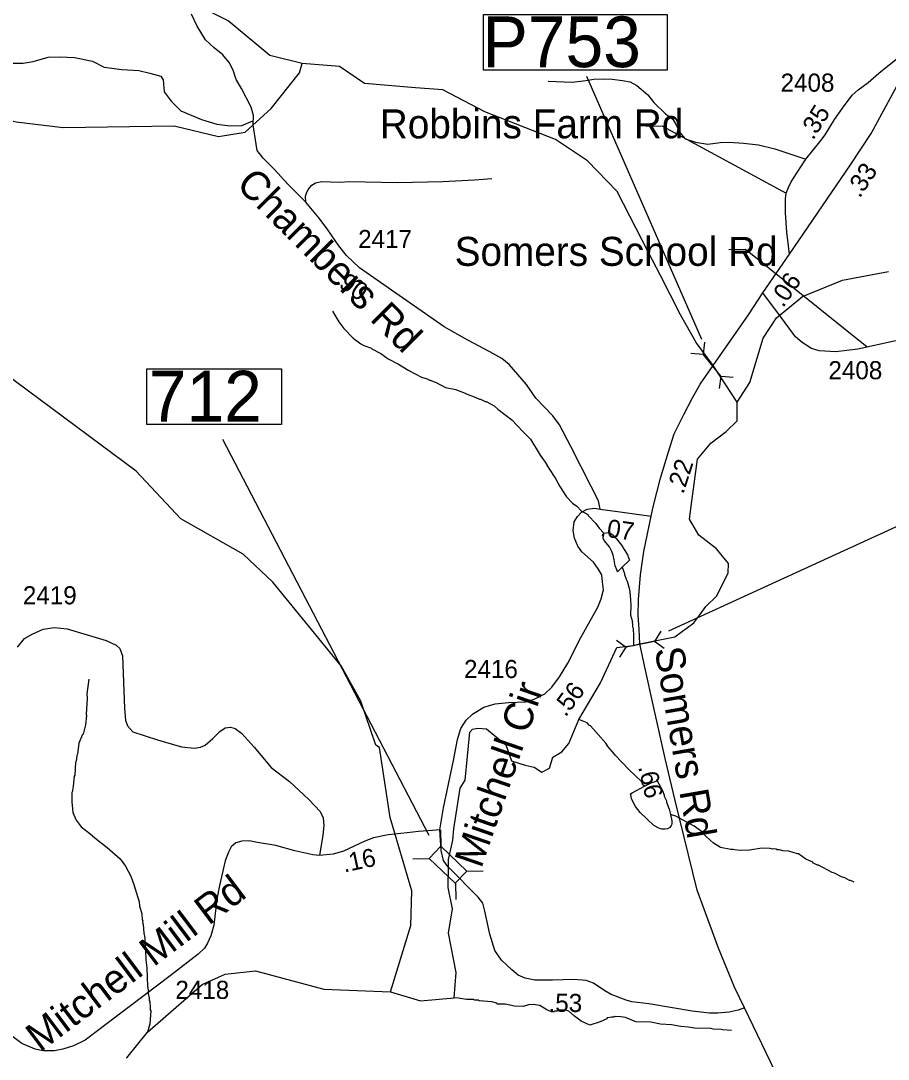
# Model space of a CAD drawing. Extents: x 1248224 to 1454986, y 825081 to 985870.
# Drawn here: x 1431876 to 1437866, y 858071 to 865238 of the extents above; entities that cross this region are included whole.
import ezdxf

# ---------------------------------------------------------------- set-up
doc = ezdxf.new("R2010")
doc.units = 0
for name, color, linetype in [('Exist Hydrographic Creek Single Shore', 7, 'Continuous'), ('Exist Hydrographic Misc Water Feature', 7, 'Continuous'), ('Exist Road Non-System Type 51', 7, 'Continuous'), ('Exist Road Secondary Mileage Hundredths English Label', 7, 'Continuous'), ('Exist Road Secondary Structure Pipe CELL', 7, 'Continuous'), ('Exist Road Secondary Structure Pipe Number Label', 7, 'Continuous'), ('Exist Road Secondary Structure Standard Bridge CELL', 7, 'Continuous'), ('Exist Road Secondary Structure Standard Bridge Number Label', 7, 'Continuous'), ('Exist Road Secondary Type 41 Attributed', 7, 'Continuous'), ('Exist Road Secondary Type 51 Attributed', 7, 'Continuous'), ('Exist Road Secondary Type 51 Label', 7, 'Continuous'), ('Exist Road Secondary Type 51 Number Label', 7, 'Continuous')]:
    doc.layers.add(name, color=color, linetype=linetype)

msp = doc.modelspace()

# ---------------------------------------------------------------- linework, layer by layer
at = {"layer": 'Exist Hydrographic Creek Single Shore'}
for points in [[(1434601.9, 864775.6), (1434250.7, 864804), (1434077.7, 864922.4), (1433819.7, 864944)], [(1436823, 862606), (1436657.9, 862859), (1436539.6, 863016.9), (1436431.5, 863208.4), (1436292.8, 863479.2), (1436211.1, 863638.8)], [(1436823, 862606), (1436911.8, 862741.3), (1437001.8, 863048.1), (1437095.7, 863187.4), (1437273.8, 863334.7), (1437550.7, 863447.4), (1437868.8, 863506.6)], [(1436510.3, 861921.6), (1436549.1, 862213.2), (1436642, 862322.7), (1436746.7, 862403.2), (1436823.7, 862477.2), (1436823, 862606)], [(1436393.2, 860987.1), (1436523.3, 861082.1), (1436564.5, 861137.6)], [(1434830.1, 859396.7), (1434829.5, 859449.7), (1434859.8, 859583.3), (1434865.9, 859662.2), (1434909.6, 859941.4), (1434945.8, 859997.7), (1434977.4, 860329.1), (1434996.8, 860348.6), (1435031.9, 860357.1), (1435092.6, 860351), (1435226.1, 860241.7), (1435264.9, 860131.3), (1435358.3, 860100.9), (1435422.6, 860087.6), (1435474.8, 860052.4), (1435528.1, 860080.3), (1435550, 860156.8), (1435613.1, 860193.2), (1435661.2, 860250), (1435730.4, 860415.8), (1435878.8, 860667.7), (1435991.6, 860913.3), (1436106.4, 860926.8), (1436151.5, 860937.6), (1436393.2, 860987.1)], [(1434857.4, 859109), (1434828.3, 859255.9), (1434830.1, 859396.7)], [(1434428.7, 858536.8), (1434635.7, 858473.5), (1434869.8, 858495), (1434883, 858670.2), (1434829.3, 858940.8), (1434857.4, 859109)], [(1432608.9, 858078.7), (1432609.7, 858081), (1432750.9, 858257.3), (1433128.7, 858586), (1433288.7, 858658.2), (1433497.7, 858680.3), (1433969.7, 858555.8), (1434428.7, 858536.8)]]:
    msp.add_lwpolyline(points, dxfattribs=at)
at = {"layer": 'Exist Hydrographic Misc Water Feature'}
for points in [[(1433819.7, 864944), (1433595.7, 864997.8), (1433308.7, 865236.6), (1433151.7, 865315.4), (1432711.7, 865416.1), (1432363.6, 865547.8), (1431931.7, 865599.3), (1431807.6, 865657.6), (1431612.6, 865914.2), (1431296.7, 865992.9), (1430868.7, 866260.9), (1430747.6, 866473.3)], [(1429415.6, 864839), (1429724.6, 864892), (1430253.7, 865055.3), (1430544.6, 865059.3), (1430819.7, 865027.4), (1430976.7, 864958.6), (1431189.7, 864770.5), (1431370.7, 864658.5), (1431843.7, 864540.7), (1432168.7, 864501.3), (1432935.7, 864512.1), (1433242.7, 864440.2), (1433426.7, 864469.3), (1433605.7, 864633.2), (1433801.7, 864878.7), (1433819.7, 864944)], [(1436211.1, 863638.8), (1435995.7, 864059.7), (1435790.8, 864270.7), (1435568.7, 864419.6), (1435080.8, 864610), (1434791.8, 864760.3), (1434601.9, 864775.6)], [(1434028.7, 863233), (1434073.1, 863160), (1434108.1, 863115.2), (1434172.6, 863047.7), (1434223.8, 863008.5), (1434245.5, 862996.1), (1434299.1, 862978.9), (1434301, 862974.1), (1434362.3, 862941.5), (1434413.4, 862904.4), (1434484.7, 862868.8), (1434555.8, 862825.2), (1434642.7, 862779.3), (1434682.4, 862766.4), (1434698.2, 862758.1), (1434706.2, 862757.9), (1434729.9, 862745.4), (1434745.8, 862741.1), (1434809.1, 862707.6), (1434880.8, 862694), (1434884.7, 862689.9), (1434944.2, 862668.6), (1434948.1, 862664.6), (1435019.5, 862638.9), (1435043.3, 862626.4), (1435051.3, 862626.2), (1435082.8, 862609.5), (1435090.8, 862609.4), (1435144.3, 862580.2), (1435169.7, 862557.6), (1435268.1, 862483.4), (1435342.3, 862403.7), (1435397.2, 862350.5), (1435462.8, 862241.1), (1435497.8, 862192.3), (1435520.8, 862151.8), (1435569.3, 862078.7), (1435598.1, 862024.1), (1435644.6, 861953), (1435686.8, 861907.7), (1435715.1, 861887.5), (1435746.4, 861854.8), (1435791.8, 861829.8), (1435793.8, 861823.8), (1435846.6, 861768.6), (1435869.8, 861736.1), (1435902.9, 861701.4)], [(1434428.7, 858536.8), (1434570.7, 858993.5), (1434575.7, 859233.1), (1434426.8, 859738.3), (1434352.8, 860222.4), (1434328.8, 860239.3), (1434225.7, 860543.4), (1434088.7, 860785.8), (1433616.7, 861363.2), (1433411.8, 861557.8), (1432982.7, 861799.5), (1432672.7, 862130.7), (1431760.7, 862809)], [(1436564.5, 861137.6), (1436606.8, 861194.7), (1436682.8, 861268.6), (1436760.8, 861427.9), (1436762.7, 861493.5), (1436680.8, 861593.7), (1436557.8, 861688), (1436493.8, 861797.7), (1436510.3, 861921.6)], [(1436029.1, 861466.1), (1436005.5, 861443.1), (1435997.7, 861435.4), (1435991.6, 861449.3), (1435980.1, 861475.6), (1435975.1, 861517.7), (1435967.7, 861549.9), (1435958.3, 861574.1), (1435941, 861606.5), (1435906, 861651.2), (1435898.3, 861667.4), (1435902.9, 861701.4)], [(1435902.9, 861701.4), (1435935.1, 861706.6), (1435951, 861700.2), (1435966.7, 861687.9), (1435990.2, 861663.4), (1436025.3, 861618.6), (1436065.8, 861551.7), (1436080.8, 861515.2), (1436029.1, 861466.1)], [(1436029.1, 861466.1), (1436045, 861424.1), (1436044.8, 861416.1), (1436056.2, 861383.9), (1436064.5, 861370.5), (1436079.2, 861312), (1436083.6, 861271), (1436088.4, 861207.2), (1436086.9, 861135.2), (1436099.9, 861090.9), (1436097.7, 861085), (1436101.4, 861070.9), (1436101.1, 861054.9), (1436104.9, 861046.8), (1436104.4, 861022.8), (1436108.2, 861014.7), (1436106.4, 860926.8)], [(1432346.8, 860694), (1432332.7, 860592.3), (1432334, 860562.3), (1432327.7, 860450.4), (1432329.5, 860442.4), (1432323.4, 860379), (1432306.7, 860314.9), (1432302.6, 860311.4), (1432277.4, 860251.5), (1432267.8, 860175.8), (1432263.6, 860167.9), (1432258.8, 860128), (1432254.6, 860120.1), (1432248.7, 860032.2), (1432244.5, 860024.3), (1432239, 859952.4), (1432234.9, 859944.5), (1432234.4, 859920.5), (1432230.2, 859912.6), (1432228.8, 859848.6), (1432235.2, 859772.9), (1432258, 859720), (1432293, 859675.2), (1432354, 859629.9), (1432387.3, 859599.1), (1432474, 859533.2), (1432562.1, 859453.2), (1432599.1, 859404.4), (1432637.6, 859335.6), (1432658, 859277.1), (1432693.8, 859158.3), (1432697.2, 859130.2), (1432711.9, 859073.9), (1432715.1, 859033.8), (1432718.9, 859025.7), (1432716.7, 859017.8), (1432722.4, 859001.6), (1432725.2, 858941.5), (1432728.9, 858933.5), (1432732.3, 858905.4), (1432734.9, 858837.3), (1432738.6, 858821.3), (1432741.1, 858757.2), (1432747.9, 858701.1), (1432751.2, 858573), (1432756.7, 858548.9), (1432756.2, 858524.9), (1432763.5, 858492.7), (1432763.2, 858476.7), (1432767, 858468.6), (1432766.7, 858452.6), (1432770.5, 858444.5), (1432769.8, 858412.6), (1432773.5, 858404.5), (1432767.7, 858316.6), (1432750.9, 858257.3)], [(1436183.4, 859954.9), (1436171.7, 859965.3), (1436164.2, 859985.4), (1436074.1, 860071.4), (1435980.1, 860169.5), (1435976.4, 860177.6), (1435933.4, 860226.6), (1435916, 860253), (1435810.6, 860371.3), (1435802.7, 860375.5), (1435787, 860391.8), (1435730.4, 860415.8)], [(1436361.8, 859759.5), (1436372.3, 859716.8), (1436371.8, 859692.8), (1436367.6, 859684.9), (1436357.3, 859671.1), (1436343.1, 859661.4), (1436327.1, 859657.8), (1436303.1, 859658.4), (1436287.2, 859662.7), (1436247.6, 859683.6), (1436153.6, 859773.6), (1436120.5, 859816.4), (1436109, 859836.6), (1436093.7, 859871), (1436088.2, 859895.1), (1436086.3, 859902.3), (1436098.6, 859908.9), (1436183.4, 859954.9)], [(1436183.4, 859954.9), (1436230, 859978), (1436258.2, 859987.4), (1436271.6, 859991.8), (1436281.8, 859972.8), (1436306.8, 859926.3), (1436320.1, 859894), (1436319.9, 859886), (1436335.3, 859853.6), (1436335.1, 859845.6), (1436354.1, 859797.2), (1436361.8, 859759.5)], [(1437630.7, 859292.9), (1437607, 859305.4), (1437599, 859305.6), (1437567.4, 859322.3), (1437543.6, 859330.8), (1437496.1, 859355.9), (1437480.2, 859360.2), (1437385.4, 859410.3), (1437377.4, 859410.5), (1437359.5, 859418.9), (1437347.6, 859425.2), (1437345.8, 859431.2), (1437298.2, 859452.3), (1437247.1, 859489.4), (1437240.3, 859488), (1437179.5, 859506.9), (1437139.5, 859509.8), (1437115.7, 859516.3), (1437099.7, 859516.7), (1437091.8, 859520.9), (1437075.8, 859523.2), (1437067.8, 859521.4), (1437052, 859525.7), (1436994, 859527), (1436907.7, 859512.9), (1436843.7, 859512.4), (1436803.8, 859515.2), (1436795.9, 859519.4), (1436780, 859519.7), (1436708.2, 859533.3), (1436660.9, 859562.4), (1436608.7, 859607.2), (1436574.7, 859644.3), (1436527.4, 859679.4), (1436400.9, 859748.2), (1436361.8, 859759.5)], [(1436785.1, 858269.6), (1436721.2, 858273), (1436713.3, 858277.2), (1436657.3, 858278.4), (1436641.4, 858282.8), (1436529.5, 858285.2), (1436487.7, 858292.1), (1436434.2, 858296.1), (1436370.1, 858308.8), (1436293.5, 858314.1), (1436226.5, 858328), (1436122.7, 858330.2), (1436051.3, 858359.9), (1436019.4, 858364.5), (1435979.4, 858365.5), (1435971.4, 858361.6), (1435955.4, 858362), (1435947.3, 858358.1), (1435925.3, 858356.6), (1435923.1, 858350.7), (1435876.4, 858330.1), (1435806.3, 858305.3), (1435802.4, 858309.4), (1435745.7, 858333), (1435699.6, 858367.7), (1435660.4, 858402.5), (1435636.6, 858413), (1435596.6, 858409.9), (1435580.4, 858402.3), (1435564.4, 858402.6), (1435556.3, 858398.8), (1435540.4, 858399.2), (1435508.6, 858411.8), (1435461.3, 858440.9), (1435413.5, 858450), (1435381.5, 858446.7), (1435345.2, 858435.5), (1435285.3, 858436.8), (1435221.6, 858450.2), (1435165.7, 858451.5), (1435163.3, 858457.1), (1435130, 858468.3), (1435042.1, 858474.2), (1435034.2, 858478.4), (1435010.3, 858478.9), (1435002.4, 858483.1), (1434954.5, 858484.1), (1434898.6, 858493.4), (1434869.8, 858495)]]:
    msp.add_lwpolyline(points, dxfattribs=at)
at = {"layer": 'Exist Road Non-System Type 51'}
for points in [[(1431778, 864944.7), (1431893.4, 864944.7), (1431962.2, 864955.8), (1432066.5, 864986.9), (1432146.4, 864989.1), (1432248.5, 864984.7), (1432371.4, 864958.1), (1432451.3, 864918.1), (1432575.5, 864902.6), (1432691, 864893.7), (1432768.6, 864875.9), (1432844.1, 864855.9), (1432859.6, 864829.3), (1432866.3, 864747.1), (1432915.1, 864682.7), (1432981.7, 864616.1), (1433123.7, 864556.1), (1433230.3, 864525), (1433323.5, 864513.9), (1433403.4, 864516.1), (1433478.8, 864547.2)], [(1435519.3, 864821), (1435683.6, 864814.3), (1435779, 864825.4), (1435834.5, 864834.3), (1435907.7, 864836.5), (1435961, 864834.3), (1436032, 864825.4), (1436085.3, 864816.5), (1436129.7, 864792.1), (1436207.3, 864727.7), (1436247.3, 864674.4), (1436329.4, 864596.7), (1436378.2, 864558.9), (1436404.9, 864514.5), (1436424.8, 864470.1), (1436464.8, 864423.4), (1436535.8, 864401.2), (1436620.1, 864385.7), (1436706.7, 864396.8), (1436768.8, 864401.2), (1436866.5, 864392.3), (1436970.8, 864381.2), (1437084, 864354.6), (1437241.6, 864301.3), (1437298.5, 864283.8)], [(1433844.1, 863986.9), (1433843.2, 864026.4), (1433849.9, 864048.6), (1433861, 864073), (1433885.4, 864104.1), (1433912, 864119.6), (1433956.4, 864128.5), (1434014.1, 864126.3), (1434082.9, 864124.1), (1434145, 864128.5), (1434475.7, 864121.9), (1434790.9, 864128.5), (1435008.4, 864139.6), (1435128.2, 864148.5)]]:
    msp.add_lwpolyline(points, dxfattribs=at)
at = {"layer": 'Exist Road Secondary Structure Pipe CELL'}
for p, q in [((1436598.2, 863019.9), (1436587.4, 862937.3)), ((1436504.4, 862943.6), (1436587.4, 862937.3)), ((1436712.5, 862783.4), (1436587.4, 862937.3)), ((1436701.7, 862700.8), (1436712.5, 862783.4)), ((1436795.6, 862777.1), (1436712.5, 862783.4)), ((1436296.4, 861024.5), (1436251.9, 860954.2)), ((1435989.4, 860964.3), (1436057.2, 860916)), ((1436251.9, 860954.2), (1436057.2, 860916)), ((1436319.7, 860905.8), (1436251.9, 860954.2)), ((1436012.6, 860845.7), (1436057.2, 860916))]:
    msp.add_line(p, q, dxfattribs=at)
at = {"layer": 'Exist Road Secondary Structure Pipe Number Label'}
for p, q in [((1436580, 863038.5), (1435784.2, 864854.4)), ((1436351.3, 861027.8), (1438092.5, 861825.9))]:
    msp.add_line(p, q, dxfattribs=at)
msp.add_lwpolyline([(1435072.7, 865281.8), (1436338.8, 865281.8), (1436338.8, 864897.9), (1435072.7, 864897.9)], close=True, dxfattribs=at)
at = {"layer": 'Exist Road Secondary Structure Standard Bridge CELL'}
for p, q in [((1434775.2, 859653.8), (1434777.7, 859540.7)), ((1434584.5, 859454.5), (1434697.6, 859457)), ((1434956.4, 859368.9), (1435069.6, 859371.4)), ((1434878.2, 859287.2), (1434880.7, 859174))]:
    msp.add_line(p, q, dxfattribs=at)
msp.add_lwpolyline([(1434777.7, 859540.7), (1434956.8, 859369.3), (1434876.7, 859285.7), (1434697.6, 859457)], close=True, dxfattribs=at)
at = {"layer": 'Exist Road Secondary Structure Standard Bridge Number Label'}
msp.add_line((1434696.9, 859616.2), (1433271.8, 862347.7), dxfattribs=at)
msp.add_lwpolyline([(1432747.9, 862836.7), (1433676.9, 862836.7), (1433676.9, 862452.6), (1432747.9, 862452.6)], close=True, dxfattribs=at)
at = {"layer": 'Exist Road Secondary Type 41 Attributed'}
msp.add_lwpolyline([(1433768, 859510.3), (1433638.4, 859545.8), (1433512.2, 859567.7), (1433453.3, 859579.5), (1433402.8, 859576.1), (1433362.4, 859564.3), (1433328.7, 859537.4), (1433310.2, 859500.3), (1433288.3, 859441.4), (1433249.6, 859269.6), (1433231.1, 859175.2), (1433209.2, 858996.7), (1433189.4, 858922), (1433165.8, 858871.5), (1433145.6, 858837.8), (1433101.9, 858797.4), (1432908.3, 858645.8), (1432549.8, 858376.3), (1432321.8, 858202), (1432241, 858163.3), (1432167, 858139.7), (1432109.7, 858129.6), (1432032.3, 858129.6), (1431975.1, 858139.7), (1431884.2, 858180.1), (1431818.6, 858229)], dxfattribs=at)
at = {"layer": 'Exist Road Secondary Type 51 Attributed'}
for points in [[(1435878.1, 861866.7), (1435866.8, 861924), (1435815.6, 862023.3), (1435674.7, 862300.3), (1435596.3, 862449.3), (1435550.2, 862512.2), (1435433.4, 862634), (1435367.8, 862726.9), (1435247.8, 862864.6), (1435198.1, 862906.2), (1435114.9, 862954.3), (1434964.5, 863034.4), (1434799.7, 863125.6), (1434360.3, 863432), (1434214.6, 863532.9), (1434125, 863617.8), (1434073, 863684.2), (1433997.8, 863794.7), (1433936.9, 863876.4), (1433844.1, 863986.9), (1433722.5, 864108.6), (1433626.5, 864214.3), (1433550, 864290.2), (1433508.4, 864341.5), (1433502, 864386.3), (1433481.2, 864519.2), (1433484.4, 864583.3), (1433468.4, 864642.6), (1433401.4, 864769.9), (1433364.6, 864832.4), (1433343.8, 864898), (1433316.6, 864950.9), (1433271.8, 865003.7), (1433210.9, 865050.2), (1433151.7, 865106.2), (1433094.4, 865199.7), (1433056, 865284.6)], [(1437185, 863628.3), (1437605.9, 864244.1), (1437748, 864461), (1437986.2, 864897.2), (1438093.2, 865102.9)], [(1437393.4, 864402.7), (1437430.9, 864449.7), (1437496.5, 864555.5), (1437550.9, 864635.5), (1437616.5, 864725.2), (1437659.7, 864762.1), (1437727, 864811.7), (1437802.2, 864877.4), (1437930.2, 864979.9), (1438011.8, 865056.7), (1438050.2, 865087.2), (1438093.2, 865102.9)], [(1437185, 863628.3), (1437177, 863684.3), (1437165.8, 863778.8), (1437156.2, 863913.4), (1437157.7, 864010), (1437162.5, 864048.4), (1437176.9, 864086.8), (1437196.1, 864126.9), (1437237.7, 864190.9), (1437298.5, 864283.8), (1437393.4, 864402.7)], [(1437000.6, 863361.2), (1437117.4, 863531), (1437185, 863628.3)], [(1436230.5, 861819), (1436243.3, 861884.1), (1436292.9, 862081.1), (1436348.7, 862262.9), (1436388.8, 862386.2), (1436454.4, 862520.8), (1436514.9, 862635.3), (1436568.8, 862730.3), (1436657.9, 862859), (1436902.1, 863208.7), (1437000.6, 863361.2)], [(1440304.2, 862817.8), (1439829.9, 862887.3), (1439377.1, 862946.6), (1439007.9, 862975.4), (1438565.5, 863016.9), (1438322.3, 863037.7), (1438082.2, 863042.5), (1437906.9, 863026.5), (1437657.2, 862972.1), (1437505.2, 862952.8), (1437390, 862960.9), (1437337.2, 862976.9), (1437271.5, 863016.9), (1437226.7, 863057), (1437114.7, 863205.9), (1437000.6, 863361.2)], [(1434769.3, 859654.6), (1434794.5, 859807.3), (1434864.9, 860132.4), (1434892.1, 860277.4), (1434916.1, 860354.3), (1434951.3, 860410.3), (1434996.1, 860453.6), (1435074.5, 860500), (1435151.3, 860524.1), (1435244.1, 860532.1), (1435362.5, 860538.5), (1435421, 860555.3), (1435496.2, 860593.8), (1435544.2, 860638.6), (1435597, 860709.1), (1435653, 860803.6), (1435744.2, 860981.3), (1435860.8, 861190.2), (1435884.8, 861249.5), (1435899.2, 861310.3), (1435894.4, 861366.4), (1435888, 861414.4), (1435864, 861456.1), (1435830.4, 861500.9), (1435750.7, 861572.1), (1435723.5, 861612.2), (1435699.5, 861666.6), (1435689.9, 861719.5), (1435697.9, 861778.8), (1435720.3, 861817.2), (1435749.1, 861847.6), (1435787.5, 861866.8), (1435837.1, 861873.2), (1435878.1, 861866.7)], [(1435878.1, 861866.7), (1436030.9, 861846.6), (1436230.5, 861819)], [(1436872.9, 858424.8), (1436805.3, 858569.5), (1436693.7, 858838.3), (1436548.2, 859238.5), (1436395.1, 859856.1), (1436327, 860147.6), (1436244.1, 860517.4), (1436189.2, 860755.1), (1436151.5, 860937.6), (1436145.8, 861039.8), (1436140.1, 861133.8), (1436142, 861242.9), (1436155.2, 861413.3), (1436177.9, 861574.2), (1436230.5, 861819)], [(1431854.3, 860914.9), (1431903.1, 860973.9), (1431955.2, 861004.2), (1432031, 861039.6), (1432110.1, 861049.7), (1432197.6, 861041.3), (1432465.2, 860962.1), (1432535.9, 860928.4), (1432561.2, 860904.8), (1432579.7, 860856), (1432593.6, 860491.6), (1432600.4, 860410.8), (1432613.8, 860372), (1432649.2, 860331.6), (1432820.9, 860276), (1432987.5, 860227.2), (1433075, 860218.7), (1433117.1, 860225.5), (1433149.1, 860238.9), (1433202.9, 860284.4), (1433251.7, 860333.3), (1433288.8, 860358.5), (1433325.8, 860361.9), (1433357.8, 860353.5), (1433399.8, 860321.5), (1433487.4, 860223.8), (1433605.2, 860084), (1433731.1, 859988.5), (1433865.8, 859863.9), (1433944.9, 859781.3), (1433965.1, 859737.6), (1433970.1, 859685.3), (1433961.7, 859618), (1433939.6, 859477)], [(1434769.3, 859654.6), (1434718.9, 859648.8), (1434623, 859643.8), (1434543.8, 859633.6), (1434414.3, 859620.2), (1434311.6, 859598.3), (1434252.7, 859576.4), (1434104.6, 859507.3), (1434033.9, 859485.4), (1433939.6, 859477)], [(1434830.1, 859396.7), (1434815.6, 859411.9), (1434795.4, 859442.2), (1434780.3, 859511.3), (1434769.3, 859654.6)], [(1433939.6, 859477), (1433892.5, 859481.7), (1433768, 859510.3)], [(1436872.9, 858424.8), (1436830.1, 858409.3), (1436767.8, 858395.9), (1436688.7, 858389.1), (1436631.5, 858389.1), (1436512, 858402.6), (1436377.9, 858426), (1436212.9, 858452.9), (1436096.8, 858466.4), (1436056.4, 858479.9), (1435952.1, 858516.9), (1435910, 858542.2), (1435831.4, 858595.9), (1435781, 858614.4), (1435695.1, 858621.1), (1435548.7, 858616.1), (1435425.8, 858617.8), (1435360.2, 858629.6), (1435311.4, 858651.4), (1435267.6, 858688.5), (1435196.9, 858755.9), (1435149.8, 858821.6), (1435114.9, 858933.7), (1435081.2, 859093.8), (1435066.1, 859147.7), (1435035.8, 859189.8), (1434830.1, 859396.7)], [(1439615.8, 854578.4), (1439608.1, 854757.3), (1439592.9, 854892.2), (1439563, 854980.8), (1439521.8, 855057.9), (1439451.6, 855151.4), (1439207.4, 855376.4), (1439085.8, 855482.3), (1438789.7, 855757.1), (1438259.5, 856234.8), (1437981.7, 856489.4), (1437833.2, 856632.5), (1437736, 856750), (1437653.5, 856866.9), (1437496.7, 857157.3), (1437355.5, 857457.3), (1437113.7, 857929.8), (1436872.9, 858424.8)]]:
    msp.add_lwpolyline(points, dxfattribs=at)
at = {"layer": 'Exist Road Secondary Type 51 Label'}
for p, q in [((1436308.3, 864509.6), (1436194.1, 864509.2)), ((1436308.3, 864509.6), (1437162.5, 864048.4)), ((1436880.9, 863658.6), (1436766.7, 863658.2)), ((1437721.8, 862986.2), (1436880.9, 863658.6))]:
    msp.add_line(p, q, dxfattribs=at)

# ---------------------------------------------------------------- texts
at = {"layer": 'Exist Road Secondary Mileage Hundredths English Label'}
for s, rotation, p in [('.35', 58.17139, (1437347.8, 864409.1)), ('.33', 56.77065, (1437669.5, 864009)), ('.90', 325.28331, (1434027.3, 863430.3)), ('.06', 55.46707, (1437140.2, 863252.7)), ('.22', 72.0263, (1436451.2, 861966.3)), ('.07', 352.10185, (1435872.7, 861682)), ('.56', 53.15219, (1435638.7, 860427.8)), ('.66', 283.14752, (1436139.4, 860088.6)), ('.16', 12.04004, (1434109.7, 859359.5)), ('.53', 359.21442, (1435520, 858399.6))]:
    msp.add_text(s, height=125, rotation=rotation, dxfattribs=at).set_placement(p)
at = {"layer": 'Exist Road Secondary Structure Pipe Number Label'}
msp.add_text('P753', height=350, dxfattribs=at).set_placement((1435065.5, 864917.7))
at = {"layer": 'Exist Road Secondary Structure Standard Bridge Number Label'}
msp.add_text('712', height=350, dxfattribs=at).set_placement((1432760.4, 862472.3))
at = {"layer": 'Exist Road Secondary Type 51 Label'}
for s, p in [('Robbins Farm Rd', (1434355.7, 864426.5)), ('Somers School Rd', (1434872.5, 863546.5))]:
    msp.add_text(s, height=200, dxfattribs=at).set_placement(p)
for s, rotation, p in [('Chambers Rd', 314.97702, (1433356.1, 864099.7)), ('Somers Rd', 279.85712, (1436252.9, 860901)), ('Mitchell Cir', 70.89052, (1435056, 859382.5)), ('Mitchell Mill Rd', 36.93497, (1432009.5, 858115.6))]:
    msp.add_text(s, height=200, rotation=rotation, dxfattribs=at).set_placement(p)
at = {"layer": 'Exist Road Secondary Type 51 Number Label'}
for s, p in [('2408', (1437123.1, 864748.4)), ('2417', (1434206.1, 863669)), ('2408', (1437453.4, 862763.9)), ('2419', (1431891, 861210.4)), ('2416', (1434937.2, 860701.8)), ('2418', (1432944.2, 858487.5))]:
    msp.add_text(s, height=125, dxfattribs=at).set_placement(p)

doc.saveas('drawing.dxf')
